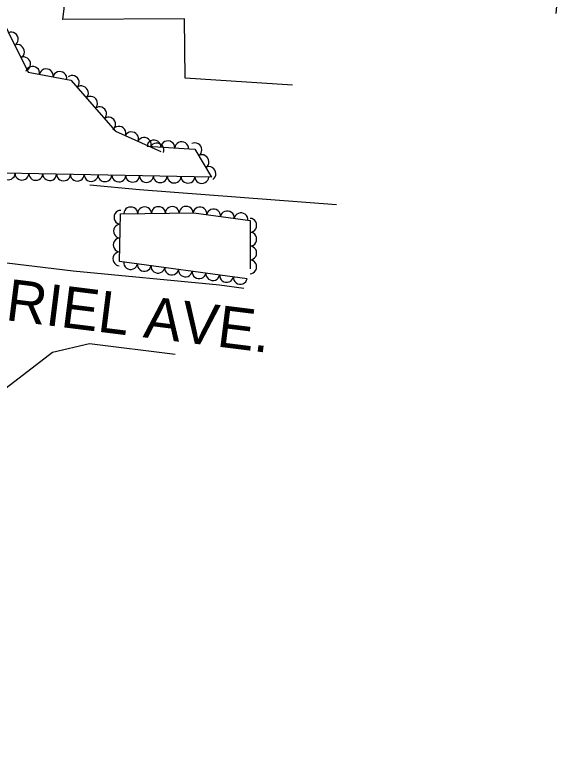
# Model space of a CAD drawing. Extents: x 1722896 to 1754269, y 648279 to 666297.
# Drawn here: x 1747342 to 1747499.5, y 652026.1 to 652236.8 of the extents above; entities that cross this region are included whole.
import ezdxf

# ---------------------------------------------------------------- set-up
doc = ezdxf.new("R2010")
doc.units = 0
for name, color, linetype in [('DESIGN - SHEET - Linework', 7, 'Continuous'), ('SURVEY - CENTERLINE - Preliminary Text', 7, 'Continuous'), ('SURVEY - VEGETATION - Features with Text', 7, 'Continuous')]:
    doc.layers.add(name, color=color, linetype=linetype)

msp = doc.modelspace()

# ---------------------------------------------------------------- linework, layer by layer
at = {"layer": 'SURVEY - CENTERLINE - Preliminary Text'}
for points in [[(1747422.31, 652216.37), (1747391.26, 652218.38), (1747391.09, 652235.53), (1747355.96, 652235.39), (1747359.93, 652268.92), (1747389.34, 652291.47), (1747410.87, 652308.8), (1747430.57, 652324.21), (1747464.4, 652332.84), (1747479.37, 652336.06), (1747491.48, 652290.19), (1747499.5, 652248.96), (1747498.49, 652237.08)], [(1747435.02, 652181.75), (1747378.08, 652186.15), (1747363.74, 652187.5)], [(1747303.66, 652026.09), (1747305.66, 652043.09), (1747312.06, 652089.25), (1747317.38, 652124.55), (1747318.48, 652143.63), (1747307.46, 652149.09), (1747283.15, 652152.75), (1747284.81, 652171.29), (1747303.93, 652169.18), (1747334.03, 652165.73), (1747358.94, 652162.73), (1747401.18, 652158.67), (1747408.22, 652157.67)], [(1747388.4, 652138.57), (1747363.62, 652141.66), (1747352.89, 652139.14), (1747339.57, 652128.76), (1747335.15, 652116.66), (1747327.62, 652069.33)]]:
    msp.add_lwpolyline(points, dxfattribs=at)
at = {"layer": 'SURVEY - VEGETATION - Features with Text'}
for points in [[(1747380.28, 652198.75), (1747394.12, 652197.87), (1747398.87, 652189.81), (1747373.92, 652190.28), (1747333.96, 652191.03), (1747313.64, 652195.75), (1747309.15, 652218.98), (1747327.47, 652246.72), (1747341.55, 652267.87), (1747347.84, 652263.45), (1747346.29, 652249.45), (1747334.2, 652243.52), (1747345.87, 652220.19), (1747358.23, 652217.82), (1747371.12, 652203.05), (1747384.25, 652197.26)], [(1747409.19, 652160.45), (1747372.28, 652165.45), (1747372.62, 652179.24), (1747393.78, 652179.5), (1747410.06, 652177.22), (1747410.05, 652163.32)]]:
    msp.add_lwpolyline(points, dxfattribs=at)
for centre, major_axis in [((1747341.1, 652229.72), (0.9, -1.79)), ((1747342.89, 652226.14), (0.9, -1.79)), ((1747344.68, 652222.57), (0.9, -1.79)), ((1747347.19, 652219.94), (1.96, -0.38)), ((1747351.12, 652219.19), (1.96, -0.38)), ((1747355.05, 652218.43), (1.96, -0.38)), ((1747358.73, 652217.25), (1.31, -1.51)), ((1747361.36, 652214.23), (1.31, -1.51)), ((1747363.99, 652211.22), (1.31, -1.51)), ((1747366.62, 652208.2), (1.31, -1.51)), ((1747369.25, 652205.19), (1.31, -1.51)), ((1747372.17, 652202.58), (1.83, -0.81)), ((1747375.83, 652200.97), (1.83, -0.81)), ((1747379.49, 652199.35), (1.83, -0.81)), ((1747382.28, 652198.62), (2, -0.13)), ((1747383.15, 652197.74), (1.83, -0.81)), ((1747386.27, 652198.37), (2, -0.13)), ((1747390.26, 652198.12), (2, -0.13)), ((1747394.19, 652197.76), (1.02, -1.72)), ((1747396.22, 652194.31), (1.02, -1.72)), ((1747398.25, 652190.87), (1.02, -1.72)), ((1747340.11, 652190.91), (-2, 0.04)), ((1747344.11, 652190.84), (-2, 0.04)), ((1747348.11, 652190.76), (-2, 0.04)), ((1747352.11, 652190.69), (-2, 0.04)), ((1747356.11, 652190.61), (-2, 0.04)), ((1747360.11, 652190.54), (-2, 0.04)), ((1747364.1, 652190.46), (-2, 0.04)), ((1747368.1, 652190.38), (-2, 0.04)), ((1747372.1, 652190.31), (-2, 0.04)), ((1747376.1, 652190.23), (-2, 0.04)), ((1747380.1, 652190.16), (-2, 0.04)), ((1747384.1, 652190.09), (-2, 0.04)), ((1747388.1, 652190.01), (-2, 0.04)), ((1747392.1, 652189.94), (-2, 0.04)), ((1747396.1, 652189.86), (-2, 0.04)), ((1747372.59, 652178.2), (0.05, 2)), ((1747375.57, 652179.28), (2, 0.02)), ((1747379.57, 652179.33), (2, 0.02)), ((1747383.57, 652179.38), (2, 0.02)), ((1747387.57, 652179.42), (2, 0.02)), ((1747391.57, 652179.47), (2, 0.02)), ((1747395.55, 652179.25), (1.98, -0.28)), ((1747399.51, 652178.69), (1.98, -0.28)), ((1747403.47, 652178.14), (1.98, -0.28)), ((1747407.43, 652177.58), (1.98, -0.28)), ((1747372.49, 652174.2), (0.05, 2)), ((1747410.06, 652175.87), (0, -2)), ((1747410.06, 652171.87), (0, -2)), ((1747372.39, 652170.2), (0.05, 2)), ((1747410.05, 652167.87), (0, -2)), ((1747372.29, 652166.2), (0.05, 2)), ((1747375.5, 652165.01), (-1.98, 0.27)), ((1747410.05, 652163.87), (0, -2)), ((1747379.46, 652164.48), (-1.98, 0.27)), ((1747383.42, 652163.94), (-1.98, 0.27)), ((1747387.39, 652163.41), (-1.98, 0.27)), ((1747391.35, 652162.87), (-1.98, 0.27)), ((1747395.31, 652162.33), (-1.98, 0.27)), ((1747399.28, 652161.8), (-1.98, 0.27)), ((1747403.24, 652161.26), (-1.98, 0.27)), ((1747407.21, 652160.72), (-1.98, 0.27))]:
    msp.add_ellipse(centre, major_axis=major_axis, ratio=0.940188, start_param=0, end_param=3.141593, dxfattribs=at)

# ---------------------------------------------------------------- texts
at = {"layer": 'DESIGN - SHEET - Linework'}
msp.add_text('ORIEL AVE.', height=12, rotation=352.8935, dxfattribs=at).set_placement((1747326.71, 652150.04))

doc.saveas('drawing.dxf')
